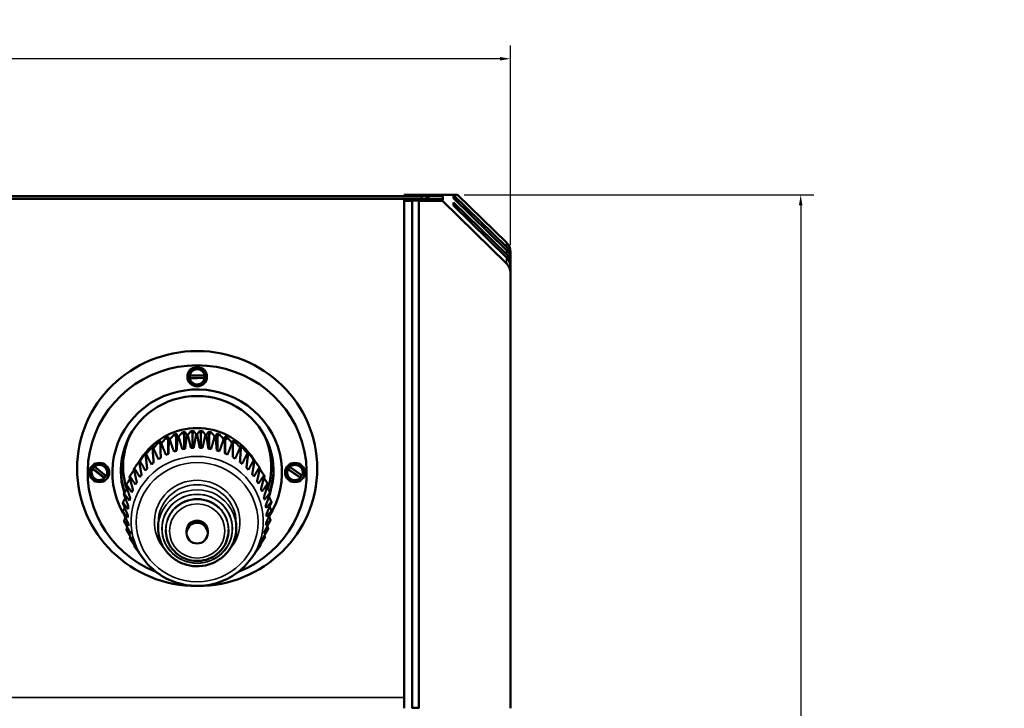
# Model space of a CAD drawing. Header units: inches. Extents: x 0.2 to 58.8, y 1.7 to 68.8.
# Tile 283 of 283: x 49.6 to 58.8, y 60.2 to 66.7. Entities that reach past the tile are written whole.
import ezdxf

# ---------------------------------------------------------------- set-up
doc = ezdxf.new("R2010")
doc.units = ezdxf.units.IN
doc.header["$MEASUREMENT"] = 0
for name, color, linetype, lineweight in [('Dimension (ANSI)', 7, 'Continuous', 25), ('Visible (ANSI)', 7, 'Continuous', 50), ('Visible Narrow (ANSI)', 7, 'Continuous', 35)]:
    doc.layers.add(name, color=color, linetype=linetype, lineweight=lineweight)
doc.styles.add('Note Text (ANSI)', font='tahoma.ttf')
doc.dimstyles.new('Default (ANSI)', dxfattribs={"dimtxt": 0.5, "dimasz": 0.098425, "dimexe": 0.125, "dimexo": 0.0625, "dimgap": 0.031496, "dimtad": 0, "dimtih": 1, "dimtoh": 1, "dimrnd": 1e-08, "dimzin": 4, "dimdsep": 46, "dimtxsty": 'Note Text (ANSI)', "dimcen": 0.09, "dimdle": 0.393701, "dimclrd": 256, "dimclre": 256, "dimclrt": 256, "dimadec": 0, "dimazin": 1, "dimtfac": 1, "dimtofl": 0, "dimtmove": 0, "dimatfit": 3, "dimfxl": 1, "dimtolj": 1, "dimtzin": 4, "dimlwd": -1, "dimlwe": -1, "dimarcsym": 0})

# ---------------------------------------------------------------- blocks, each defined once
blk = doc.blocks.new('*D8')
at = {"layer": 'Defpoints', "color": 0}
for p in [(20.4369, 66.2909), (20.4369, 64.4798), (54.1829, 64.4748)]:
    blk.add_point(p, dxfattribs=at)
at = {"layer": 'Dimension (ANSI)'}
for p, q in [((20.4369, 64.5423), (20.4369, 66.4159)), ((54.1829, 64.5373), (54.1829, 66.4159)), ((20.5354, 66.2909), (35.242, 66.2909)), ((54.0845, 66.2909), (39.3779, 66.2909))]:
    blk.add_line(p, q, dxfattribs=at)
for points in [[(20.5354, 66.3073), (20.5354, 66.2745), (20.4369, 66.2909)], [(54.0845, 66.3073), (54.0845, 66.2745), (54.1829, 66.2909)]]:
    blk.add_solid(points, dxfattribs=at)
at = {"layer": 'Dimension (ANSI)', "insert": (35.2735, 66.6179), "char_height": 0.5, "attachment_point": 1, "style": 'Note Text (ANSI)'}
blk.add_mtext('\\A1;33.75 [857.1]', dxfattribs=at)
blk = doc.blocks.new('*D10')
at = {"layer": 'Defpoints', "color": 0}
for p in [(53.6854, 65.0122), (49.0566, 40.8796), (56.9137, 40.8796)]:
    blk.add_point(p, dxfattribs=at)
at = {"layer": 'Dimension (ANSI)'}
for p, q in [((53.7479, 65.0122), (57.0387, 65.0122)), ((56.9137, 64.9138), (56.9137, 55.1839)), ((56.9137, 40.978), (56.9137, 54.4668)), ((49.1191, 40.8796), (57.0387, 40.8796))]:
    blk.add_line(p, q, dxfattribs=at)
for points in [[(56.8973, 64.9138), (56.9301, 64.9138), (56.9137, 65.0122)], [(56.8973, 40.978), (56.9301, 40.978), (56.9137, 40.8796)]]:
    blk.add_solid(points, dxfattribs=at)
at = {"layer": 'Dimension (ANSI)', "insert": (54.8793, 55.1524), "char_height": 0.5, "attachment_point": 1, "style": 'Note Text (ANSI)'}
blk.add_mtext('\\A1;24.13 [613.0]', dxfattribs=at)

msp = doc.modelspace()

# ---------------------------------------------------------------- linework, layer by layer
at = {"layer": 'Visible (ANSI)'}
for p, q in [((53.3452, 64.9998), (21.2747, 64.9998)), ((53.3452, 64.9738), (21.4369, 64.9738)), ((53.1829, 64.9998), (53.1829, 65.0122)), ((53.5429, 65.0122), (53.1829, 65.0122)), ((53.1829, 64.955), (53.1829, 64.9698)), ((53.1829, 64.9698), (53.5429, 64.9698)), ((53.1829, 60.1822), (53.1829, 64.955)), ((53.2566, 64.955), (53.1829, 64.955)), ((53.2566, 64.9592), (53.2566, 64.955)), ((53.3196, 64.9592), (53.2566, 64.9592)), ((53.2566, 64.955), (53.2566, 60.1822)), ((53.3196, 64.955), (53.3196, 64.9592)), ((53.5429, 64.955), (53.3196, 64.955)), ((53.3196, 60.1822), (53.3196, 64.955)), ((53.5429, 64.9987), (53.3622, 64.9987)), ((53.5429, 65.0122), (53.6854, 65.0122)), ((53.5429, 64.9987), (53.5429, 65.0122)), ((53.5479, 64.9938), (53.5429, 64.9987)), ((53.5429, 64.9698), (53.5479, 64.9649)), ((53.5429, 64.955), (53.5429, 64.9698)), ((54.1463, 64.3648), (53.5429, 64.955)), ((53.5479, 64.9649), (53.5479, 64.9938)), ((53.6479, 65.0095), (53.6479, 64.9791)), ((54.1463, 64.522), (53.6479, 65.0095)), ((53.6479, 64.9791), (54.1463, 64.4916)), ((53.6854, 65.0122), (54.1463, 64.5613)), ((53.6479, 64.9398), (53.6479, 64.9095)), ((54.1463, 64.4524), (53.6479, 64.9398)), ((53.6479, 64.9095), (54.1463, 64.422)), ((54.1829, 64.4748), (54.1829, 64.4355)), ((54.1829, 64.4355), (54.1829, 64.4052)), ((54.1829, 64.4052), (54.1829, 64.3659)), ((54.1829, 64.3659), (54.1829, 64.3355)), ((54.1829, 64.3355), (54.1829, 64.2784)), ((54.1829, 60.1822), (54.1829, 64.2784)), ((51.1623, 63.3113), (51.3068, 63.3152)), ((51.1623, 63.3143), (51.1623, 63.3113)), ((51.3075, 63.2888), (51.1631, 63.2849)), ((51.1631, 63.2849), (51.1631, 63.2879)), ((51.3038, 63.2927), (51.1668, 63.2889)), ((51.3068, 63.3152), (51.3068, 63.3182)), ((51.3075, 63.2918), (51.3075, 63.2888)), ((50.9395, 62.7219), (50.9627, 62.7062)), ((50.9627, 62.7062), (50.9647, 62.7337)), ((51.0151, 62.7536), (51.036, 62.7352)), ((51.036, 62.7352), (51.0416, 62.7622)), ((51.036, 62.7352), (51.036, 62.6033)), ((51.0941, 62.7758), (51.1125, 62.755)), ((51.1125, 62.755), (51.1215, 62.7811)), ((51.1125, 62.755), (51.1125, 62.6223)), ((51.1753, 62.7881), (51.1909, 62.7652)), ((51.1909, 62.7652), (51.2031, 62.79)), ((51.1909, 62.7652), (51.1909, 62.6322)), ((51.2575, 62.7904), (51.27, 62.7658)), ((51.27, 62.7658), (51.2853, 62.7889)), ((51.27, 62.7658), (51.27, 62.6327)), ((51.3393, 62.7826), (51.3486, 62.7566)), ((51.3486, 62.7566), (51.3667, 62.7777)), ((51.3486, 62.7566), (51.3486, 62.6239)), ((51.4195, 62.7648), (51.4254, 62.7379)), ((51.4254, 62.7379), (51.4461, 62.7565)), ((51.4254, 62.7379), (51.4254, 62.6059)), ((51.4967, 62.7373), (51.4991, 62.7099)), ((51.4991, 62.7099), (51.522, 62.7259)), ((50.8035, 62.632), (50.8174, 62.627)), ((50.8687, 62.6811), (50.8895, 62.6705)), ((50.9627, 62.7062), (50.9627, 62.5755)), ((51.4991, 62.7099), (51.4991, 62.579)), ((51.5718, 62.6747), (51.5935, 62.6862)), ((51.6447, 62.6325), (51.6593, 62.638)), ((50.7312, 62.5626), (50.7006, 62.5204)), ((50.7452, 62.5754), (50.7527, 62.5737)), ((51.7103, 62.5801), (51.7184, 62.5821)), ((51.7387, 62.5626), (51.7693, 62.5204)), ((50.2674, 62.458), (50.2674, 62.455)), ((50.2674, 62.455), (50.3795, 62.3658)), ((50.6947, 62.512), (50.6956, 62.5119)), ((51.7682, 62.5192), (51.7699, 62.5194)), ((52.1036, 62.4546), (52.1036, 62.4516)), ((52.1036, 62.4516), (52.2218, 62.3703)), ((50.2414, 62.4001), (50.2414, 62.4032)), ((50.2504, 62.4345), (50.2504, 62.4375)), ((50.3625, 62.3453), (50.2504, 62.4345)), ((50.3596, 62.3515), (50.2533, 62.4362)), ((50.3884, 62.4001), (50.3884, 62.4032)), ((52.0814, 62.4001), (52.0814, 62.4032)), ((52.0881, 62.4299), (52.0881, 62.433)), ((52.2063, 62.3487), (52.0881, 62.4299)), ((52.2033, 62.3548), (52.0911, 62.4318)), ((52.2063, 62.3518), (52.2063, 62.3487)), ((52.2284, 62.4001), (52.2284, 62.4032)), ((50.3625, 62.3483), (50.3625, 62.3453)), ((50.8677, 61.926), (50.8677, 61.8781)), ((51.6022, 61.926), (51.6022, 61.8781)), ((50.9396, 61.8636), (50.9396, 61.8573)), ((51.1351, 61.8501), (51.1351, 61.8293)), ((51.3348, 61.8501), (51.3348, 61.8293)), ((51.5303, 61.8636), (51.5303, 61.8573)), ((50.7268, 61.5906), (50.7016, 61.6254)), ((51.7431, 61.5906), (51.7682, 61.6254)), ((53.2566, 60.1864), (53.3196, 60.1864))]:
    msp.add_line(p, q, dxfattribs=at)
for centre, major_axis, start_param, end_param in [((53.3452, 64.8776), (-0.125, 0), 3.996833, 4.712389), ((53.3452, 64.8516), (0.125, 0), 1.314301, 1.570796), ((54.0579, 64.4748), (0.125, 0), 0, 0.785398), ((54.0579, 64.4355), (0.125, 0), 0, 0.785398), ((54.0579, 64.4052), (0.125, 0), 0, 0.785398), ((54.0579, 64.3659), (0.125, 0), 0, 0.785398), ((54.0579, 64.3355), (0.125, 0), 0, 0.785398), ((54.0579, 64.2784), (0.125, 0), 0, 0.785398), ((51.2349, 62.4001), (-1.0302, 0), 1.958446, 7.466331), ((51.2349, 63.3031), (-0.0735, 0), 3.354185, 6.126334), ((51.2349, 63.3), (-0.0735, 0), 3.354185, 6.126334), ((51.2349, 63.3), (0.0735, 0), 3.354185, 6.126334), ((51.2349, 63.304), (-0.0699, 0), 6.175164, 6.505548), ((51.2349, 63.304), (0.0699, 0), 6.116564, 6.446947), ((51.2349, 62.4001), (0.798, 0), 5.727337, 9.930795), ((51.2349, 62.4168), (-0.718, 0), 2.842143, 6.587395), ((51.2349, 62.2139), (-0.6171, 0), 3.757447, 5.667331), ((51.2349, 62.4573), (-0.6975, 0), 5.791463, 6.597486), ((51.2349, 62.1505), (0.6546, 0), 1.996376, 2.039018), ((51.2349, 62.1505), (0.6546, 0), 1.870713, 1.913354), ((51.2349, 62.0736), (-0.7, 0), 4.96423, 4.977358), ((51.2349, 62.1505), (0.6546, 0), 1.745049, 1.78769), ((51.2349, 62.0736), (-0.7, 0), 4.838567, 4.851694), ((51.2349, 62.1505), (0.6546, 0), 1.619385, 1.662027), ((51.2349, 62.0736), (-0.7, 0), 4.712903, 4.72603), ((51.2349, 62.1505), (0.6546, 0), 1.493721, 1.536363), ((51.2349, 62.0736), (-0.7, 0), 4.587239, 4.600367), ((51.2349, 62.1505), (0.6546, 0), 1.368058, 1.410699), ((51.2349, 62.0736), (-0.7, 0), 4.461576, 4.474703), ((51.2349, 62.1505), (0.6546, 0), 1.242394, 1.285035), ((51.2349, 62.1505), (0.6546, 0), 1.11673, 1.159372), ((51.2349, 62.4573), (0.6975, 0), 5.974193, 6.774908), ((51.2349, 62.1505), (0.6546, 0), 2.247704, 2.290345), ((51.2349, 62.1505), (0.6546, 0), 2.12204, 2.164681), ((51.2349, 62.0736), (-0.7, 0), 5.215558, 5.228685), ((51.2349, 62.0736), (-0.7, 0), 5.089894, 5.103021), ((51.2349, 61.9946), (-0.6533, 0), 4.761999, 4.802598), ((51.2349, 61.9946), (-0.6533, 0), 4.636336, 4.676934), ((51.2349, 62.0736), (-0.7, 0), 4.335912, 4.349039), ((51.2349, 62.0736), (-0.7, 0), 4.210248, 4.223376), ((51.2349, 62.1505), (0.6546, 0), 0.991067, 1.033708), ((51.2349, 62.1505), (0.6546, 0), 0.865403, 0.908044), ((51.2349, 62.0736), (-0.7, 0), 4.084584, 4.097712), ((51.2349, 62.1505), (0.6546, 0), 2.373367, 2.416009), ((51.2349, 62.0736), (-0.7, 0), 5.466885, 5.480013), ((51.2349, 62.0736), (-0.7, 0), 5.341222, 5.354349), ((51.2349, 61.9946), (-0.6533, 0), 5.264654, 5.305252), ((51.2349, 61.9946), (-0.6533, 0), 5.138991, 5.179589), ((51.2349, 61.9946), (-0.6533, 0), 5.013327, 5.053925), ((51.2349, 61.9946), (-0.6533, 0), 4.887663, 4.928261), ((51.2349, 61.9946), (-0.6533, 0), 4.510672, 4.55127), ((51.2349, 61.9946), (-0.6533, 0), 4.385008, 4.425606), ((51.2349, 61.9946), (-0.6533, 0), 4.259345, 4.299943), ((51.2349, 61.9946), (-0.6533, 0), 4.133681, 4.174279), ((51.2349, 62.1505), (0.6546, 0), 0.739739, 0.782381), ((51.2349, 62.0736), (-0.7, 0), 3.958921, 3.972048), ((51.2349, 62.1505), (0.6546, 0), 0.614076, 0.656717), ((50.3149, 62.4041), (0.0699, 0), 2.309518, 2.652985), ((50.3149, 62.4032), (0.0735, 0), 0, 2.273771), ((50.3149, 62.4001), (0.0735, 0), 5.784808, 8.556956), ((51.2349, 62.0736), (-0.7, 0), 5.592549, 5.605676), ((51.2349, 62.1505), (0.6546, 0), 2.499031, 2.541672), ((51.2349, 61.9946), (-0.6533, 0), 5.390318, 5.430916), ((51.2349, 61.9946), (-0.6533, 0), 4.008017, 4.048615), ((51.2349, 61.9946), (-0.6533, 0), 3.882354, 3.922952), ((51.2349, 62.0736), (-0.7, 0), 3.833257, 3.846384), ((51.2349, 62.0736), (-0.7, 0), 3.707593, 3.720721), ((52.1549, 62.4041), (0.0699, 0), 2.382966, 2.723931), ((52.1549, 62.4032), (0.0735, 0), 0, 2.344717), ((52.1549, 62.4001), (0.0735, 0), 5.855754, 8.627903), ((50.3149, 62.4001), (-0.0735, 0), 5.784808, 8.556956), ((50.3149, 62.4032), (-0.0735, 0), 5.784808, 6.283185), ((50.3149, 62.4041), (-0.0699, 0), 2.264001, 2.607468), ((51.2349, 62.4365), (-0.718, 0), 0.014062, 0.322548), ((51.2349, 62.0736), (-0.7, 0), 5.843876, 5.857004), ((51.2349, 62.0736), (-0.7, 0), 5.718213, 5.73134), ((51.2349, 61.9946), (-0.6533, 0), 5.641645, 5.682243), ((51.2349, 61.9946), (-0.6533, 0), 5.515982, 5.55658), ((51.2349, 61.9946), (-0.6533, 0), 3.75669, 3.797288), ((51.2349, 62.0736), (-0.7, 0), 3.58193, 3.595057), ((51.2349, 62.4365), (0.718, 0), 5.966068, 6.269123), ((52.1549, 62.4001), (-0.0735, 0), 5.855754, 8.627903), ((52.1549, 62.4032), (-0.0735, 0), 5.855754, 6.283185), ((52.1549, 62.4041), (-0.0699, 0), 2.334948, 2.675913), ((51.2349, 62.0736), (-0.7, 0), 5.96954, 5.982667), ((51.2349, 61.9946), (-0.6533, 0), 5.767309, 5.807907), ((51.2349, 61.9946), (-0.6533, 0), 3.631026, 3.671624), ((51.2349, 62.0736), (0.7, 0), 0.314673, 0.327801), ((51.2349, 62.0736), (-0.7, 0), 6.095204, 6.108331), ((51.2349, 61.9946), (-0.6533, 0), 5.892973, 5.933571), ((51.2349, 61.9946), (0.6533, 0), 0.36377, 0.404368), ((51.2349, 61.9946), (0.6533, 0), 0.238106, 0.278704), ((51.2349, 62.0736), (0.7, 0), 0.18901, 0.202137), ((51.2349, 62.0736), (-0.7, 0), 6.220867, 6.233995), ((51.2349, 61.9946), (-0.6533, 0), 6.1443, 6.184898), ((51.2349, 61.9946), (-0.6533, 0), 6.018637, 6.059235), ((51.2349, 61.9946), (0.6533, 0), 0.112442, 0.15304), ((51.2349, 62.0736), (0.7, 0), 0.063346, 0.076473), ((51.2349, 62.0736), (-0.7, 0), 0.063346, 0.076473), ((51.2349, 61.9946), (-0.6533, 0), 6.269964, 6.310562), ((51.2349, 61.9946), (0.6533, 0), 6.269964, 6.310562), ((51.2349, 62.0736), (0.7, 0), 6.220867, 6.233995), ((51.2349, 62.0736), (-0.7, 0), 0.18901, 0.202137), ((51.2349, 61.9946), (-0.6533, 0), 0.112442, 0.15304), ((51.2349, 61.8501), (-0.0998, 0), 3.141593, 6.283185), ((51.2349, 61.9946), (0.6533, 0), 6.1443, 6.184898), ((51.2349, 62.0736), (0.7, 0), 6.095204, 6.108331), ((51.2349, 62.0736), (-0.7, 0), 0.314673, 0.327801), ((51.2349, 61.9946), (-0.6533, 0), 0.238106, 0.278704), ((51.2349, 61.9946), (0.6533, 0), 6.018637, 6.059235), ((51.2349, 62.0736), (0.7, 0), 5.96954, 5.982667), ((51.2349, 62.0736), (0.7, 0), 3.58193, 3.595057), ((51.2349, 61.9946), (-0.6533, 0), 0.36377, 0.404368), ((51.2349, 62.0736), (0.7, 0), 3.707593, 3.720721), ((51.2349, 61.9946), (0.6533, 0), 5.767309, 5.807907), ((51.2349, 62.0736), (0.7, 0), 5.718213, 5.73134), ((51.2349, 61.9946), (0.6533, 0), 5.892973, 5.933571), ((51.2349, 62.0736), (0.7, 0), 5.843876, 5.857004), ((51.2349, 61.9946), (0.6533, 0), 3.631026, 3.671624), ((51.2349, 61.9946), (0.6533, 0), 3.75669, 3.757447), ((51.2349, 61.9946), (0.6533, 0), 5.667331, 5.682243)]:
    msp.add_ellipse(centre, major_axis=major_axis, ratio=0.978148, start_param=start_param, end_param=end_param, dxfattribs=at)
for centre, major_axis in [((51.2349, 62.4365), (1.1302, 0)), ((51.2349, 63.3), (0.0925, 0)), ((50.3149, 62.4001), (0.0925, 0)), ((52.1549, 62.4001), (0.0925, 0)), ((51.2349, 61.8293), (-0.0998, 0))]:
    msp.add_ellipse(centre, major_axis=major_axis, ratio=0.978148, dxfattribs=at)
for points, weights in [([(51.1631, 63.2879), (51.165, 63.2884), (51.1668, 63.2889)], [1, 1.00033600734, 1]), ([(51.3038, 63.2927), (51.3056, 63.2923), (51.3075, 63.2918)], [1, 1.00033600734, 1]), ([(50.8974, 62.6734), (50.9192, 62.6988), (50.9395, 62.7219)], [1, 1.00071566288, 1]), ([(50.9647, 62.7337), (50.9665, 62.721), (50.9684, 62.7067)], [1, 1.00071566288, 1]), ([(50.9769, 62.7101), (50.9966, 62.7329), (51.0151, 62.7536)], [1, 1.00071566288, 1]), ([(51.0516, 62.7344), (51.0463, 62.667), (51.0413, 62.6049)], [1, 1.00075667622, 1]), ([(51.0416, 62.7622), (51.0464, 62.7491), (51.0516, 62.7344)], [1, 1.00071566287, 1]), ([(51.0605, 62.7367), (51.0779, 62.7572), (51.0941, 62.7758)], [1, 1.00071566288, 1]), ([(51.095, 62.6188), (51.0783, 62.6753), (51.0605, 62.7367)], [1, 1.00075667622, 1]), ([(51.1377, 62.7516), (51.1291, 62.6852), (51.121, 62.6238)], [1, 1.00075667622, 1]), ([(51.1215, 62.7811), (51.1293, 62.7672), (51.1377, 62.7516)], [1, 1.00071566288, 1]), ([(51.1468, 62.7528), (51.1616, 62.7714), (51.1753, 62.7881)], [1, 1.00071566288, 1]), ([(51.1761, 62.631), (51.162, 62.6895), (51.1468, 62.7528)], [1, 1.00075667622, 1]), ([(51.2254, 62.7582), (51.2136, 62.693), (51.2025, 62.6328)], [1, 1.00075667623, 1]), ([(51.2031, 62.79), (51.2139, 62.775), (51.2254, 62.7582)], [1, 1.00071566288, 1]), ([(51.2346, 62.7583), (51.2464, 62.7752), (51.2575, 62.7904)], [1, 1.00071566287, 1]), ([(51.2581, 62.6332), (51.2467, 62.6932), (51.2346, 62.7583)], [1, 1.00075667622, 1]), ([(51.3132, 62.754), (51.2984, 62.6904), (51.2846, 62.6318)], [1, 1.00075667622, 1]), ([(51.2853, 62.7889), (51.2988, 62.7724), (51.3132, 62.754)], [1, 1.00071566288, 1]), ([(51.3223, 62.7529), (51.3311, 62.7686), (51.3393, 62.7826)], [1, 1.00071566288, 1]), ([(51.3398, 62.6254), (51.3313, 62.6866), (51.3223, 62.7529)], [1, 1.00075667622, 1]), ([(51.3998, 62.739), (51.3822, 62.6774), (51.3658, 62.6207)], [1, 1.00075667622, 1]), ([(51.3667, 62.7777), (51.3827, 62.7593), (51.3998, 62.739)], [1, 1.00071566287, 1]), ([(51.4087, 62.7368), (51.4142, 62.7516), (51.4195, 62.7648)], [1, 1.00071566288, 1]), ([(51.4197, 62.6075), (51.4144, 62.6696), (51.4087, 62.7368)], [1, 1.00075667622, 1]), ([(51.4461, 62.7565), (51.4643, 62.7361), (51.4837, 62.7136)], [1, 1.00071566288, 1]), ([(51.4923, 62.7103), (51.4946, 62.7246), (51.4967, 62.7373)], [1, 1.00071566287, 1]), ([(51.522, 62.7259), (51.5422, 62.7031), (51.5638, 62.678)], [1, 1.00071566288, 1]), ([(50.7555, 62.5725), (50.7803, 62.6036), (50.8035, 62.632)], [1, 1.00071566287, 1]), ([(50.8249, 62.6496), (50.8205, 62.6366), (50.8158, 62.622)], [1, 1.00071566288, 1]), ([(50.8232, 62.6273), (50.8467, 62.6555), (50.8687, 62.6811)], [1, 1.00071566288, 1]), ([(50.8921, 62.6959), (50.8908, 62.6833), (50.8894, 62.669)], [1, 1.00071566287, 1]), ([(50.8894, 62.669), (50.8908, 62.6012), (50.8922, 62.5386)], [1, 1.00075667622, 1]), ([(50.9407, 62.5651), (50.9198, 62.617), (50.8974, 62.6734)], [1, 1.00075667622, 1]), ([(50.9684, 62.7067), (50.9664, 62.6389), (50.9646, 62.5764)], [1, 1.00075667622, 1]), ([(51.0161, 62.5967), (50.9972, 62.6511), (50.9769, 62.7101)], [1, 1.00075667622, 1]), ([(51.4837, 62.7136), (51.4637, 62.6543), (51.445, 62.5997)], [1, 1.00075667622, 1]), ([(51.4968, 62.58), (51.4946, 62.6426), (51.4923, 62.7103)], [1, 1.00075667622, 1]), ([(51.5638, 62.678), (51.5416, 62.6213), (51.5209, 62.5692)], [1, 1.00075667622, 1]), ([(51.5719, 62.6737), (51.5708, 62.688), (51.5698, 62.7006)], [1, 1.00071566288, 1]), ([(51.5698, 62.5433), (51.5708, 62.6059), (51.5719, 62.6737)], [1, 1.00075667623, 1]), ([(51.6386, 62.6329), (51.6147, 62.5791), (51.5923, 62.5296)], [1, 1.00075667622, 1]), ([(51.5935, 62.6862), (51.6153, 62.6608), (51.6386, 62.6329)], [1, 1.00071566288, 1]), ([(51.6461, 62.6277), (51.6418, 62.6423), (51.6377, 62.6552)], [1, 1.00071566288, 1]), ([(51.6593, 62.638), (51.6824, 62.6098), (51.7071, 62.579)], [1, 1.00071566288, 1]), ([(50.6954, 62.5097), (50.7211, 62.544), (50.7452, 62.5754)], [1, 1.00071566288, 1]), ([(50.7642, 62.5954), (50.7568, 62.5817), (50.7488, 62.5663)], [1, 1.00071566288, 1]), ([(50.7488, 62.5663), (50.757, 62.4996), (50.7646, 62.4382)], [1, 1.00075667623, 1]), ([(50.8049, 62.4756), (50.781, 62.522), (50.7555, 62.5725)], [1, 1.00075667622, 1]), ([(50.8158, 62.622), (50.8207, 62.5545), (50.8252, 62.4923)], [1, 1.00075667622, 1]), ([(50.8699, 62.5246), (50.8474, 62.5738), (50.8232, 62.6273)], [1, 1.00075667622, 1]), ([(51.6375, 62.4979), (51.6416, 62.5602), (51.6461, 62.6277)], [1, 1.00075667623, 1]), ([(51.7071, 62.579), (51.6817, 62.5282), (51.658, 62.4815)], [1, 1.00075667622, 1]), ([(51.6988, 62.4446), (51.7061, 62.5062), (51.7139, 62.5729)], [1, 1.00075667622, 1]), ([(51.7139, 62.5729), (51.7063, 62.5882), (51.6992, 62.6019)], [1, 1.00071566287, 1]), ([(51.7184, 62.5821), (51.7425, 62.5511), (51.7682, 62.5172)], [1, 1.00071566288, 1]), ([(51.7741, 62.5103), (51.7634, 62.5267), (51.7534, 62.5414)], [1, 1.00071566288, 1]), ([(50.6437, 62.4402), (50.67, 62.4776), (50.6947, 62.512)], [1, 1.00071566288, 1]), ([(50.7109, 62.5342), (50.7006, 62.5194), (50.6895, 62.5028)], [1, 1.00071566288, 1]), ([(50.6895, 62.5028), (50.7009, 62.4374), (50.7115, 62.377)], [1, 1.00075667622, 1]), ([(50.7466, 62.4191), (50.7219, 62.4625), (50.6954, 62.5097)], [1, 1.00075667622, 1]), ([(51.7682, 62.5172), (51.7417, 62.4696), (51.7171, 62.4258)], [1, 1.00075667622, 1]), ([(51.7528, 62.3842), (51.7631, 62.4447), (51.7741, 62.5103)], [1, 1.00075667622, 1]), ([(51.8208, 62.4483), (51.7938, 62.404), (51.7685, 62.3633)], [1, 1.00075667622, 1]), ([(51.7699, 62.5194), (51.7945, 62.4854), (51.8208, 62.4483)], [1, 1.00071566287, 1]), ([(50.2504, 62.4375), (50.2519, 62.4368), (50.2533, 62.4362)], [1, 1.0003359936, 1]), ([(50.3596, 62.3515), (50.361, 62.35), (50.3625, 62.3483)], [1, 1.0003359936, 1]), ([(50.5976, 62.3566), (50.6147, 62.2947), (50.6307, 62.2377)], [1, 1.00075667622, 1]), ([(50.6014, 62.3648), (50.6215, 62.3957), (50.6406, 62.4247)], [1, 1.00054355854, 1.00026143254]), ([(50.654, 62.287), (50.6286, 62.3242), (50.6014, 62.3648)], [1, 1.00075667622, 1]), ([(50.6388, 62.4325), (50.6532, 62.3687), (50.6666, 62.3098)], [1, 1.00075667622, 1]), ([(50.6961, 62.3559), (50.6708, 62.3962), (50.6437, 62.4402)], [1, 1.00075667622, 1]), ([(51.7986, 62.3176), (51.8117, 62.3767), (51.8258, 62.4407)], [1, 1.00075667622, 1]), ([(51.8642, 62.3735), (51.837, 62.3325), (51.8116, 62.295)], [1, 1.00075667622, 1]), ([(51.8243, 62.434), (51.8437, 62.4047), (51.8642, 62.3735)], [1.00025087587, 1.00055346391, 1]), ([(51.8356, 62.246), (51.8513, 62.3033), (51.8682, 62.3654)], [1, 1.00075667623, 1]), ([(52.0881, 62.433), (52.0896, 62.4324), (52.0911, 62.4318)], [1, 1.0003359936, 1]), ([(52.2033, 62.3548), (52.2048, 62.3533), (52.2063, 62.3518)], [1, 1.0003359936, 1]), ([(50.5663, 62.2763), (50.586, 62.2166), (50.6043, 62.1617)], [1, 1.00075667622, 1]), ([(50.5691, 62.2848), (50.586, 62.3132), (50.6021, 62.3401)], [1, 1.00046164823, 1.00032771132]), ([(50.6211, 62.2135), (50.596, 62.2475), (50.5691, 62.2848)], [1, 1.00075667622, 1]), ([(51.8977, 62.294), (51.8707, 62.2564), (51.8455, 62.2219)], [1, 1.00075667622, 1]), ([(51.8631, 62.1704), (51.8812, 62.2256), (51.9006, 62.2855)], [1, 1.00075667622, 1]), ([(51.8639, 62.3498), (51.8804, 62.3227), (51.8977, 62.294)], [1.00032242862, 1.00047038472, 1]), ([(51.8929, 62.2617), (51.9065, 62.237), (51.9207, 62.211)], [1.00035366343, 1.00039645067, 1]), ([(50.5456, 62.1927), (50.5675, 62.1356), (50.5879, 62.083)], [1, 1.00075667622, 1]), ([(50.5473, 62.2015), (50.5611, 62.2271), (50.5744, 62.2516)], [1, 1.00038858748, 1.00035518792]), ([(50.5979, 62.1365), (50.5735, 62.1675), (50.5473, 62.2015)], [1, 1.00075667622, 1]), ([(51.9207, 62.211), (51.8944, 62.1767), (51.8698, 62.1453)], [1, 1.00075667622, 1]), ([(51.8806, 62.092), (51.9008, 62.1448), (51.9225, 62.2022)], [1, 1.00075667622, 1]), ([(51.9107, 62.1709), (51.9216, 62.1488), (51.9329, 62.1259)], [1.00035556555, 1.00032935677, 1]), ([(50.5358, 62.1072), (50.5595, 62.053), (50.5817, 62.003)], [1, 1.00075667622, 1]), ([(50.5363, 62.1162), (50.5473, 62.1388), (50.5579, 62.1606)], [1, 1.00032214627, 1.00035427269]), ([(50.5848, 62.0573), (50.5614, 62.0854), (50.5363, 62.1162)], [1, 1.00075667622, 1]), ([(51.9329, 62.1259), (51.9077, 62.0947), (51.8842, 62.0663)], [1, 1.00075667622, 1]), ([(51.888, 62.0121), (51.91, 62.0623), (51.9335, 62.1169)], [1, 1.00075667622, 1]), ([(51.9171, 62.0788), (51.9255, 62.0596), (51.9341, 62.0399)], [1.00033495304, 1.00026735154, 1]), ([(50.5363, 62.0302), (50.5447, 62.0496), (50.5528, 62.0684)], [1, 1.00026062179, 1.00033142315]), ([(50.5818, 61.9771), (50.5599, 62.0024), (50.5363, 62.0302)], [1, 1.00075667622, 1]), ([(50.537, 62.0213), (50.5622, 61.97), (50.5857, 61.9229)], [1, 1.00075667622, 1]), ([(51.8851, 61.9319), (51.9085, 61.9793), (51.9336, 62.0309)], [1, 1.00075667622, 1]), ([(51.9341, 62.0399), (51.9104, 62.0117), (51.8882, 61.9861)], [1, 1.00075667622, 1]), ([(51.912, 61.9865), (51.9181, 61.9707), (51.9243, 61.9545)], [1.00029596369, 1.00020904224, 1]), ([(50.5474, 61.9449), (50.5534, 61.9607), (50.5592, 61.9762)], [1, 1.00020265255, 1.00029053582]), ([(50.5892, 61.8971), (50.569, 61.9198), (50.5474, 61.9449)], [1, 1.00075667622, 1]), ([(50.5492, 61.9361), (50.5755, 61.888), (50.6, 61.8438)], [1, 1.00075667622, 1]), ([(51.872, 61.8526), (51.8964, 61.8972), (51.9226, 61.9456)], [1, 1.00075667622, 1]), ([(51.9243, 61.9545), (51.9024, 61.9291), (51.882, 61.9061)], [1, 1.00075667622, 1]), ([(51.8954, 61.8955), (51.8995, 61.8833), (51.9036, 61.8709)], [1.00024088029, 1.00015326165, 1]), ([(50.5693, 61.8617), (50.5732, 61.8736), (50.577, 61.8854)], [1, 1.00014709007, 1.00023371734]), ([(50.6068, 61.8188), (50.5887, 61.8391), (50.5693, 61.8617)], [1, 1.00075667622, 1]), ([(50.5722, 61.8531), (50.5992, 61.8083), (50.6244, 61.7672)], [1, 1.00075667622, 1]), ([(50.6017, 61.7817), (50.6038, 61.7896), (50.606, 61.7973)], [1, 1.00009290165, 1.0001616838]), ([(51.8488, 61.7757), (51.8739, 61.8171), (51.9008, 61.8623)], [1, 1.00075667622, 1]), ([(51.9036, 61.8709), (51.8839, 61.8481), (51.8656, 61.8275)], [1, 1.00075667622, 1]), ([(51.8677, 61.8071), (51.87, 61.7988), (51.8723, 61.7905)], [1.00017056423, 1.00009896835, 1]), ([(50.6343, 61.7431), (50.6186, 61.7614), (50.6017, 61.7817)], [1, 1.00075667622, 1]), ([(50.6057, 61.7736), (50.6329, 61.7321), (50.6583, 61.6941)], [1, 1.00075667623, 1]), ([(50.6441, 61.7064), (50.6448, 61.7098), (50.6456, 61.7132)], [1, 1.00003908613, 1.00007390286]), ([(50.6712, 61.6715), (50.6581, 61.688), (50.6441, 61.7064)], [1, 1.00075667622, 1]), ([(51.7738, 61.6332), (51.7991, 61.6685), (51.8262, 61.707)], [1, 1.00075667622, 1]), ([(51.831, 61.7146), (51.8167, 61.696), (51.8033, 61.6793)], [1, 1.00075667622, 1]), ([(51.8159, 61.7021), (51.8413, 61.7405), (51.8685, 61.7824)], [1, 1.00075667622, 1]), ([(51.8293, 61.7224), (51.8301, 61.7185), (51.831, 61.7146)], [1.0000846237, 1.00004516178, 1]), ([(51.8723, 61.7905), (51.8552, 61.77), (51.8392, 61.7515)], [1, 1.00075667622, 1]), ([(50.6491, 61.6988), (50.6761, 61.6607), (50.7013, 61.6258)], [1, 1.00075667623, 1])]:
    msp.add_rational_spline(points, weights, degree=2, dxfattribs=at)
for points, knots in [([(51.6022, 61.8781), (51.6022, 61.8398), (51.5959, 61.8015), (51.5713, 61.7287), (51.5531, 61.6943), (51.5064, 61.6327), (51.478, 61.6056), (51.414, 61.5615), (51.3783, 61.5445), (51.3032, 61.5224), (51.2639, 61.5172), (51.1854, 61.5194), (51.1464, 61.5267), (51.0726, 61.553), (51.0379, 61.5719), (50.9764, 61.6196), (50.9496, 61.6484), (50.9065, 61.7126), (50.8903, 61.7481), (50.8719, 61.8154), (50.8677, 61.8468), (50.8677, 61.8781)], [3.839821, 3.839821, 3.839821, 3.839821, 4.158514, 4.158514, 4.477484, 4.477484, 4.797146, 4.797146, 5.117605, 5.117605, 5.438653, 5.438653, 5.759891, 5.759891, 6.080861, 6.080861, 6.401186, 6.401186, 6.720706, 6.720706, 6.981413, 6.981413, 6.981413, 6.981413]), ([(51.5303, 61.8573), (51.5303, 61.8265), (51.5252, 61.7957), (51.5055, 61.7372), (51.4908, 61.7095), (51.4534, 61.6599), (51.4305, 61.6381), (51.379, 61.6026), (51.3503, 61.5889), (51.29, 61.5711), (51.2583, 61.5669), (51.1952, 61.5686), (51.1638, 61.5745), (51.1044, 61.5956), (51.0765, 61.6109), (51.027, 61.6493), (51.0054, 61.6724), (50.9708, 61.7241), (50.9577, 61.7527), (50.943, 61.8069), (50.9396, 61.8321), (50.9396, 61.8573)], [3.839821, 3.839821, 3.839821, 3.839821, 4.158218, 4.158218, 4.476952, 4.476952, 4.796535, 4.796535, 5.117097, 5.117097, 5.438385, 5.438385, 5.759908, 5.759908, 6.081101, 6.081101, 6.401499, 6.401499, 6.720908, 6.720908, 6.981413, 6.981413, 6.981413, 6.981413]), ([(51.7431, 61.5906), (51.7047, 61.5375), (51.6576, 61.4906), (51.5506, 61.4134), (51.4907, 61.3833), (51.3643, 61.343), (51.2978, 61.3329), (51.1647, 61.3337), (51.0982, 61.3446), (50.9722, 61.3864), (50.9126, 61.4173), (50.8086, 61.4943), (50.7637, 61.5396), (50.7268, 61.5906)], [4.455675, 4.455675, 4.455675, 4.455675, 4.775343, 4.775343, 5.095689, 5.095689, 5.416554, 5.416554, 5.737604, 5.737604, 6.058454, 6.058454, 6.365559, 6.365559, 6.365559, 6.365559])]:
    msp.add_open_spline(points, degree=3, knots=knots, dxfattribs=at)
at = {"layer": 'Visible Narrow (ANSI)'}
for p, q in [((53.3452, 64.9998), (53.3452, 64.9738)), ((54.1463, 64.522), (54.1463, 64.5613)), ((54.1463, 64.4524), (54.1463, 64.4916)), ((54.1463, 64.3648), (54.1463, 64.422)), ((21.4369, 60.2848), (53.1829, 60.2848))]:
    msp.add_line(p, q, dxfattribs=at)
for centre, major_axis, start_param, end_param in [((51.2349, 61.9424), (0.6225, 0), 5.667331, 10.040632), ((51.2349, 61.9332), (0.4022, 0), 5.562069, 10.145894), ((51.2349, 61.926), (-0.3672, 0), 3.141593, 6.283185), ((51.2349, 61.8781), (0.3672, 0), 0, 3.141593), ((51.2349, 61.8636), (-0.2954, 0), 3.141593, 6.283185), ((51.2349, 61.8573), (0.2954, 0), 0, 3.141593)]:
    msp.add_ellipse(centre, major_axis=major_axis, ratio=0.978148, start_param=start_param, end_param=end_param, dxfattribs=at)
for centre, major_axis in [((51.2349, 61.9332), (-0.5729, 0)), ((51.2349, 61.8709), (-0.3322, 0)), ((51.2349, 61.8709), (-0.3304, 0)), ((51.2349, 61.8501), (-0.2604, 0))]:
    msp.add_ellipse(centre, major_axis=major_axis, ratio=0.978148, dxfattribs=at)

# ---------------------------------------------------------------- dimensions: what is measured, and where the dimension line sits
at = {"layer": 'Dimension (ANSI)'}
for base, p1, p2, angle, override, picture, middle in [((20.4369, 66.2909), (54.1829, 64.4748), (20.4369, 64.4798), 180, {"dimtih": 0, "dimtoh": 0, "dimdec": 2, "dimtp": 0, "dimtm": 0, "dimtdec": 2, "dimatfit": 1}, '*D8', (37.3099, 66.2909)), ((56.9137, 40.8796), (53.6854, 65.0122), (49.0566, 40.8796), 90, {"dimdec": 2, "dimtp": 0, "dimtm": 0, "dimtdec": 2, "dimatfit": 1}, '*D10', (56.9137, 54.8253))]:
    dim = msp.add_linear_dim(base=base, p1=p1, p2=p2, angle=angle, dimstyle='Default (ANSI)', override=override, dxfattribs=at)
    dim.commit()
    dim.dimension.update_dxf_attribs({"geometry": picture, "text_midpoint": middle, "dimtype": 160})

doc.saveas('drawing.dxf')
